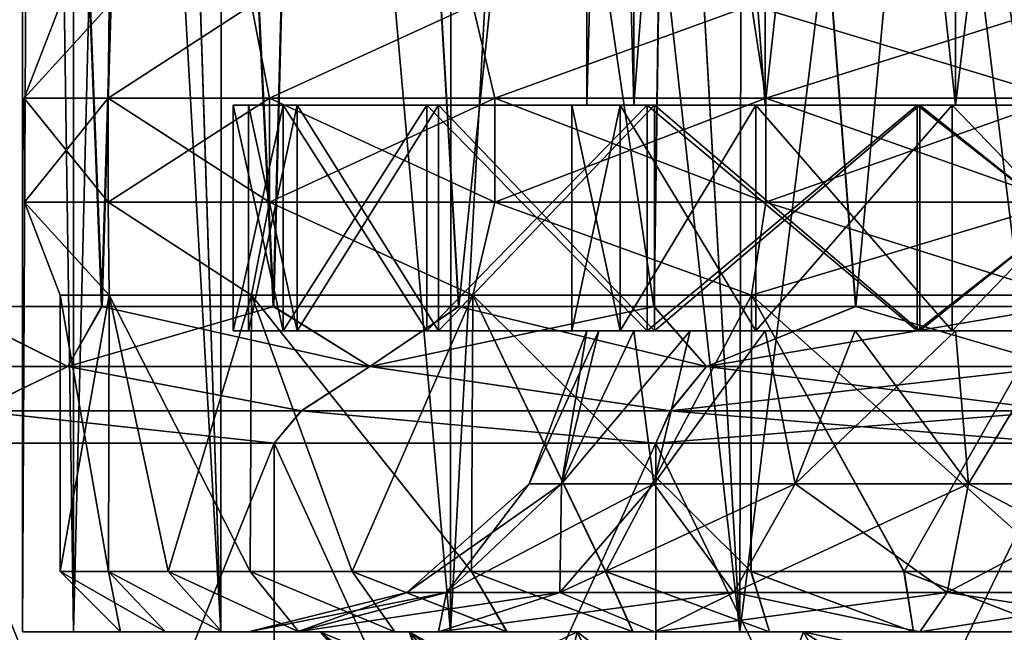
# Model space of a CAD drawing. Header units: metres. Extents: x -90 to 90, y -173 to 74.
# Tile 503 of 564: x 53.08 to 59.62, y 13.8 to 17.87. Entities that reach past the tile are written whole.
import ezdxf

# ---------------------------------------------------------------- set-up
doc = ezdxf.new("R2010")
doc.units = ezdxf.units.M
doc.layers.add('solid_509418_01', color=7, linetype='CONTINUOUS')

msp = doc.modelspace()

# ---------------------------------------------------------------- linework, layer by layer
at = {"layer": 'solid_509418_01'}
for points in [[(53.185318, 31, 1.081715), (53.43795, 13.8, 2.132757), (53.099998, 13.8)], [(53.185177, 31, -1.080829), (53.099998, 13.8), (53.43795, 13.8, -2.132757)], [(53.099998, 31, 0.000445), (53.185318, 31, 1.081715), (53.099998, 13.8)], [(53.185177, 31, -1.080829), (53.099998, 31, 0.000445), (53.099998, 13.8)], [(53.438923, 31, -2.135944), (53.185177, 31, -1.080829), (53.43795, 13.8, -2.132757)], [(53.185318, 31, 1.081715), (53.439205, 31, 2.136813), (53.43795, 13.8, 2.132757)], [(53.855694, 31, 3.139663), (54.418068, 13.8, 4.055875), (53.43795, 13.8, 2.132757)], [(53.439205, 31, 2.136813), (53.855694, 31, 3.139663), (53.43795, 13.8, 2.132757)], [(53.438923, 31, -2.135944), (53.43795, 13.8, -2.132757), (54.418068, 13.8, -4.055875)], [(53.855278, 31, -3.138854), (53.438923, 31, -2.135944), (54.418068, 13.8, -4.055875)], [(54.423149, 31.000002, -4.063094), (53.855278, 31, -3.138854), (54.418068, 13.8, -4.055875)], [(53.855694, 31, 3.139663), (54.423656, 31.000002, 4.063793), (54.418068, 13.8, 4.055875)], [(54.423656, 31.000002, 4.063793), (55.944126, 13.8, 5.581933), (54.418068, 13.8, 4.055875)], [(54.423149, 31.000002, -4.063094), (54.418068, 13.8, -4.055875), (55.944126, 13.8, -5.581933)], [(55.953003, 30.999994, -5.588542), (54.423149, 31.000002, -4.063094), (55.944126, 13.8, -5.581933)], [(54.423656, 31.000002, 4.063793), (55.953777, 30.999996, 5.589104), (55.944126, 13.8, 5.581933)], [(56.884823, 31.000002, 6.156758), (57.867241, 13.8, 6.56205), (55.944126, 13.8, 5.581933)], [(55.953777, 30.999996, 5.589104), (56.884823, 31.000002, 6.156758), (55.944126, 13.8, 5.581933)], [(55.953003, 30.999994, -5.588542), (55.944126, 13.8, -5.581933), (57.867241, 13.8, -6.56205)], [(56.883896, 31.000004, -6.15629), (55.953003, 30.999994, -5.588542), (57.867241, 13.8, -6.56205)], [(57.892029, 30.999996, -6.570118), (56.883896, 31.000004, -6.15629), (57.867241, 13.8, -6.56205)], [(56.884823, 31.000002, 6.156758), (57.892887, 30.999996, 6.570394), (57.867241, 13.8, 6.56205)], [(57.867241, 13.8, 6.56205), (60, 31, 6.9), (60, 13.8, 6.9)], [(57.892887, 30.999996, 6.570394), (60, 31, 6.9), (57.867241, 13.8, 6.56205)], [(57.892029, 30.999996, -6.570118), (57.867241, 13.8, -6.56205), (60, 13.8, -6.9)], [(57.892029, 30.999996, -6.570118), (60, 13.8, -6.9), (60, 31, -6.9)], [(52.593735, 15.961881, 7.411157), (53.625202, 15.961881, 8.315045), (53.060852, 30.5, 7.850239)], [(53.62952, 15.961881, -8.318354), (52.597412, 15.961881, -7.414829), (53.060799, 30.5, -7.85019)], [(53.62952, 15.961881, -8.318354), (53.060799, 30.5, -7.85019), (54.059074, 30.5, -8.630378)], [(53.625202, 15.961881, 8.315045), (54.059139, 30.5, 8.630422), (53.060852, 30.5, 7.850239)], [(53.625202, 15.961881, 8.315045), (54.765896, 15.961881, 9.076462), (54.059139, 30.5, 8.630422)], [(54.770065, 15.961881, -9.078865), (53.62952, 15.961881, -8.318354), (54.059074, 30.5, -8.630378)], [(54.770065, 15.961881, -9.078865), (54.059074, 30.5, -8.630378), (55.144958, 30.5, -9.284749)], [(54.765896, 15.961881, 9.076462), (55.145027, 30.5, 9.284785), (54.059139, 30.5, 8.630422)], [(54.765896, 15.961881, 9.076462), (55.996326, 15.961881, 9.682386), (55.145027, 30.5, 9.284785)], [(55.999039, 15.961881, -9.683507), (54.770065, 15.961881, -9.078865), (55.144958, 30.5, -9.284749)], [(55.999039, 15.961881, -9.683507), (55.144958, 30.5, -9.284749), (57.509415, 30.499996, -10.17718)], [(57.2948, 15.961881, 10.122248), (57.509468, 30.499996, 10.177193), (55.145027, 30.5, 9.284785)], [(55.996326, 15.961881, 9.682386), (57.2948, 15.961881, 10.122248), (55.145027, 30.5, 9.284785)], [(57.296467, 15.961881, -10.122693), (55.999039, 15.961881, -9.683507), (57.509415, 30.499996, -10.17718)], [(57.2948, 15.961881, 10.122248), (58.635685, 15.961881, 10.388294), (57.509468, 30.499996, 10.177193)], [(58.636555, 15.961881, -10.388408), (57.296467, 15.961881, -10.122693), (57.509415, 30.499996, -10.17718)], [(58.636555, 15.961881, -10.388408), (57.509415, 30.499996, -10.17718), (60, 30.5, -10.4775)], [(60, 15.961881, 10.4775), (60, 30.5, 10.4775), (57.509468, 30.499996, 10.177193)], [(58.635685, 15.961881, 10.388294), (60, 15.961881, 10.4775), (57.509468, 30.499996, 10.177193)], [(58.636555, 15.961881, -10.388408), (60, 30.5, -10.4775), (60, 15.961881, -10.4775)], [(56.849998, 28.799999), (56.849998, 17.299999), (57.162048, 17.299999, -1.366794)], [(57.162048, 28.799999, 1.366794), (57.162048, 17.299999, 1.366794), (56.849998, 17.299999)], [(56.849998, 28.799999), (57.162048, 28.799999, 1.366794), (56.849998, 17.299999)], [(57.162048, 28.799999, -1.366794), (56.849998, 28.799999), (57.162048, 17.299999, -1.366794)], [(57.162048, 28.799999, -1.366794), (57.162048, 17.299999, -1.366794), (58.035828, 17.299999, -2.462604)], [(57.162048, 28.799999, -1.366794), (58.035828, 17.299999, -2.462604), (58.035828, 28.799999, -2.462604)], [(58.035828, 28.799999, 2.462604), (58.035828, 17.299999, 2.462604), (57.162048, 17.299999, 1.366794)], [(57.162048, 28.799999, 1.366794), (58.035828, 28.799999, 2.462604), (57.162048, 17.299999, 1.366794)], [(58.035828, 28.799999, -2.462604), (58.035828, 17.299999, -2.462604), (59.299309, 17.299999, -3.071033)], [(58.035828, 28.799999, -2.462604), (59.299309, 17.299999, -3.071033), (59.299309, 28.799999, -3.071033)], [(59.299309, 28.799999, 3.071033), (59.299309, 17.299999, 3.071033), (58.035828, 17.299999, 2.462604)], [(58.035828, 28.799999, 2.462604), (59.299309, 28.799999, 3.071033), (58.035828, 17.299999, 2.462604)], [(59.299309, 28.799999, -3.071033), (59.299309, 17.299999, -3.071033), (60.700691, 17.299999, -3.071033)], [(59.299309, 28.799999, -3.071033), (60.700691, 17.299999, -3.071033), (60.700691, 28.799999, -3.071033)], [(60.700691, 28.799999, 3.071033), (60.700691, 17.299999, 3.071033), (59.299309, 17.299999, 3.071033)], [(59.299309, 28.799999, 3.071033), (60.700691, 28.799999, 3.071033), (59.299309, 17.299999, 3.071033)], [(53.11116, 17.345453, 0.990466), (53.675472, 17.963068, 2.054963), (53.349998, 17.963068)], [(53.11116, 17.345453, -0.990466), (53.349998, 17.963068), (53.675472, 17.963068, -2.054963)], [(53.11116, 17.345453, -0.990466), (53.11116, 17.345453, 0.990466), (53.349998, 17.963068)], [(53.11116, 17.345453, 0.990466), (53.669254, 17.345453, 2.891155), (53.675472, 17.963068, 2.054963)], [(53.669254, 17.345453, -2.891155), (53.11116, 17.345453, -0.990466), (53.675472, 17.963068, -2.054963)], [(53.669254, 17.345453, 2.891155), (54.620037, 17.963068, 3.908772), (53.675472, 17.963068, 2.054963)], [(53.669254, 17.345453, 2.891155), (54.740227, 17.345453, 4.557621), (54.620037, 17.963068, 3.908772)], [(53.669254, 17.345453, -2.891155), (53.675472, 17.963068, -2.054963), (54.620037, 17.963068, -3.908772)], [(54.740227, 17.345453, -4.557621), (53.669254, 17.345453, -2.891155), (54.620037, 17.963068, -3.908772)], [(54.740227, 17.345453, 4.557621), (56.091228, 17.963068, 5.379963), (54.620037, 17.963068, 3.908772)], [(54.740227, 17.345453, -4.557621), (54.620037, 17.963068, -3.908772), (56.091228, 17.963068, -5.379963)], [(54.740227, 17.345453, 4.557621), (56.237312, 17.345453, 5.854855), (56.091228, 17.963068, 5.379963)], [(56.237312, 17.345453, -5.854855), (54.740227, 17.345453, -4.557621), (56.091228, 17.963068, -5.379963)], [(56.237312, 17.345453, 5.854855), (57.945038, 17.963068, 6.324526), (56.091228, 17.963068, 5.379963)], [(56.237312, 17.345453, -5.854855), (56.091228, 17.963068, -5.379963), (57.945038, 17.963068, -6.324526)], [(56.237312, 17.345453, 5.854855), (58.03923, 17.345453, 6.677763), (57.945038, 17.963068, 6.324526)], [(58.03923, 17.345453, -6.677763), (56.237312, 17.345453, -5.854855), (57.945038, 17.963068, -6.324526)], [(60, 17.345453, 6.959679), (60, 17.963068, 6.65), (57.945038, 17.963068, 6.324526)], [(58.03923, 17.345453, 6.677763), (60, 17.345453, 6.959679), (57.945038, 17.963068, 6.324526)], [(58.03923, 17.345453, -6.677763), (57.945038, 17.963068, -6.324526), (60, 17.963068, -6.65)], [(60, 17.345453, -6.959679), (58.03923, 17.345453, -6.677763), (60, 17.963068, -6.65)], [(53.669399, 16.65387, 2.891088), (53.669254, 17.345453, 2.891155), (53.11116, 17.345453, 0.990466)], [(53.11132, 16.65387, 0.990443), (53.11116, 17.345453, 0.990466), (53.11116, 17.345453, -0.990466)], [(53.11132, 16.65387, 0.990443), (53.669399, 16.65387, 2.891088), (53.11116, 17.345453, 0.990466)], [(53.11132, 16.65387, -0.990443), (53.11116, 17.345453, -0.990466), (53.669254, 17.345453, -2.891155)], [(53.11132, 16.65387, -0.990443), (53.11132, 16.65387, 0.990443), (53.11116, 17.345453, -0.990466)], [(53.669399, 16.65387, -2.891088), (53.11132, 16.65387, -0.990443), (53.669254, 17.345453, -2.891155)], [(54.740349, 16.65387, 4.557515), (54.740227, 17.345453, 4.557621), (53.669254, 17.345453, 2.891155)], [(53.669399, 16.65387, 2.891088), (54.740349, 16.65387, 4.557515), (53.669254, 17.345453, 2.891155)], [(53.669399, 16.65387, -2.891088), (53.669254, 17.345453, -2.891155), (54.740227, 17.345453, -4.557621)], [(54.740349, 16.65387, -4.557515), (53.669399, 16.65387, -2.891088), (54.740227, 17.345453, -4.557621)], [(56.2374, 16.65387, 5.854719), (56.237312, 17.345453, 5.854855), (54.740227, 17.345453, 4.557621)], [(54.740349, 16.65387, 4.557515), (56.2374, 16.65387, 5.854719), (54.740227, 17.345453, 4.557621)], [(54.740349, 16.65387, -4.557515), (54.740227, 17.345453, -4.557621), (56.237312, 17.345453, -5.854855)], [(56.2374, 16.65387, -5.854719), (54.740349, 16.65387, -4.557515), (56.237312, 17.345453, -5.854855)], [(58.039276, 16.65387, 6.677609), (58.03923, 17.345453, 6.677763), (56.237312, 17.345453, 5.854855)], [(56.2374, 16.65387, 5.854719), (58.039276, 16.65387, 6.677609), (56.237312, 17.345453, 5.854855)], [(56.2374, 16.65387, -5.854719), (56.237312, 17.345453, -5.854855), (58.03923, 17.345453, -6.677763)], [(58.039276, 16.65387, -6.677609), (56.2374, 16.65387, -5.854719), (58.03923, 17.345453, -6.677763)], [(60, 16.65387, 6.959518), (60, 17.345453, 6.959679), (58.03923, 17.345453, 6.677763)], [(58.039276, 16.65387, 6.677609), (60, 16.65387, 6.959518), (58.03923, 17.345453, 6.677763)], [(58.039276, 16.65387, -6.677609), (58.03923, 17.345453, -6.677763), (60, 17.345453, -6.959679)], [(60, 16.65387, -6.959518), (58.039276, 16.65387, -6.677609), (60, 17.345453, -6.959679)], [(54.831711, 17.299999, 1.881158), (56.75, 17.299999), (54.5, 17.299999)], [(57.071888, 17.299999, -1.410188), (54.5, 17.299999), (56.75, 17.299999)], [(57.071888, 17.299999, -1.410188), (54.831711, 17.299999, -1.881158), (54.5, 17.299999)], [(54.5, 15.8), (54.5, 17.299999), (54.831711, 17.299999, -1.881158)], [(54.831711, 15.8, 1.881158), (54.831711, 17.299999, 1.881158), (54.5, 17.299999)], [(54.5, 15.8), (54.831711, 15.8, 1.881158), (54.5, 17.299999)], [(54.831711, 15.8, -1.881158), (54.5, 15.8), (54.831711, 17.299999, -1.881158)], [(54.599998, 17.299999), (54.599998, 15.8), (54.925579, 15.8, -1.846581)], [(54.925579, 17.299999, 1.846581), (54.925579, 15.8, 1.846581), (54.599998, 15.8)], [(54.599998, 17.299999), (54.925579, 17.299999, 1.846581), (54.599998, 15.8)], [(54.925579, 17.299999, -1.846581), (54.599998, 17.299999), (54.925579, 15.8, -1.846581)], [(57.162048, 17.299999, 1.366794), (54.925579, 17.299999, 1.846581), (54.599998, 17.299999)], [(57.162048, 17.299999, 1.366794), (54.599998, 17.299999), (56.849998, 17.299999)], [(54.925579, 17.299999, -1.846581), (56.849998, 17.299999), (54.599998, 17.299999)], [(54.831711, 17.299999, 1.881158), (57.973721, 17.299999, 2.540992), (57.071888, 17.299999, 1.410188)], [(54.831711, 17.299999, 1.881158), (55.7868, 17.299999, 3.535378), (57.973721, 17.299999, 2.540992)], [(54.831711, 17.299999, 1.881158), (57.071888, 17.299999, 1.410188), (56.75, 17.299999)], [(59.27684, 17.299999, -3.168509), (55.7868, 17.299999, -3.535378), (54.831711, 17.299999, -1.881158)], [(54.831711, 15.8, -1.881158), (54.831711, 17.299999, -1.881158), (55.7868, 17.299999, -3.535378)], [(57.973721, 17.299999, -2.540992), (59.27684, 17.299999, -3.168509), (54.831711, 17.299999, -1.881158)], [(57.071888, 17.299999, -1.410188), (57.973721, 17.299999, -2.540992), (54.831711, 17.299999, -1.881158)], [(54.831711, 15.8, -1.881158), (55.7868, 17.299999, -3.535378), (55.7868, 15.8, -3.535378)], [(55.7868, 15.8, 3.535378), (55.7868, 17.299999, 3.535378), (54.831711, 17.299999, 1.881158)], [(54.831711, 15.8, 1.881158), (55.7868, 15.8, 3.535378), (54.831711, 17.299999, 1.881158)], [(54.925579, 17.299999, -1.846581), (54.925579, 15.8, -1.846581), (55.863358, 15.8, -3.470931)], [(54.925579, 17.299999, -1.846581), (55.863358, 15.8, -3.470931), (55.863358, 17.299999, -3.470931)], [(55.863358, 17.299999, 3.470931), (55.863358, 15.8, 3.470931), (54.925579, 15.8, 1.846581)], [(54.925579, 17.299999, 1.846581), (55.863358, 17.299999, 3.470931), (54.925579, 15.8, 1.846581)], [(59.299309, 17.299999, 3.071033), (55.863358, 17.299999, 3.470931), (54.925579, 17.299999, 1.846581)], [(58.035828, 17.299999, 2.462604), (59.299309, 17.299999, 3.071033), (54.925579, 17.299999, 1.846581)], [(57.162048, 17.299999, 1.366794), (58.035828, 17.299999, 2.462604), (54.925579, 17.299999, 1.846581)], [(54.925579, 17.299999, -1.846581), (57.162048, 17.299999, -1.366794), (56.849998, 17.299999)], [(54.925579, 17.299999, -1.846581), (58.035828, 17.299999, -2.462604), (57.162048, 17.299999, -1.366794)], [(54.925579, 17.299999, -1.846581), (55.863358, 17.299999, -3.470931), (58.035828, 17.299999, -2.462604)], [(55.7868, 17.299999, 3.535378), (60.72316, 17.299999, 3.168509), (59.27684, 17.299999, 3.168509)], [(55.7868, 17.299999, 3.535378), (64.213203, 17.299999, 3.535378), (60.72316, 17.299999, 3.168509)], [(55.7868, 17.299999, 3.535378), (59.27684, 17.299999, 3.168509), (57.973721, 17.299999, 2.540992)], [(62.749954, 17.299999, -4.763159), (57.250046, 17.299999, -4.763159), (55.7868, 17.299999, -3.535378)], [(55.7868, 15.8, -3.535378), (55.7868, 17.299999, -3.535378), (57.250046, 17.299999, -4.763159)], [(64.213203, 17.299999, -3.535378), (62.749954, 17.299999, -4.763159), (55.7868, 17.299999, -3.535378)], [(59.27684, 17.299999, -3.168509), (64.213203, 17.299999, -3.535378), (55.7868, 17.299999, -3.535378)], [(55.7868, 15.8, -3.535378), (57.250046, 17.299999, -4.763159), (57.250046, 15.8, -4.763159)], [(55.7868, 17.299999, 3.535378), (57.250046, 17.299999, 4.763159), (64.213203, 17.299999, 3.535378)], [(57.250046, 15.8, 4.763159), (57.250046, 17.299999, 4.763159), (55.7868, 17.299999, 3.535378)], [(55.7868, 15.8, 3.535378), (57.250046, 15.8, 4.763159), (55.7868, 17.299999, 3.535378)], [(55.863358, 17.299999, -3.470931), (55.863358, 15.8, -3.470931), (57.300255, 15.8, -4.676614)], [(55.863358, 17.299999, -3.470931), (57.300255, 15.8, -4.676614), (57.300255, 17.299999, -4.676614)], [(57.300255, 17.299999, 4.676614), (57.300255, 15.8, 4.676614), (55.863358, 15.8, 3.470931)], [(55.863358, 17.299999, 3.470931), (57.300255, 17.299999, 4.676614), (55.863358, 15.8, 3.470931)], [(55.863358, 17.299999, 3.470931), (64.136642, 17.299999, 3.470931), (62.699745, 17.299999, 4.676614)], [(59.299309, 17.299999, 3.071033), (64.136642, 17.299999, 3.470931), (55.863358, 17.299999, 3.470931)], [(55.863358, 17.299999, 3.470931), (62.699745, 17.299999, 4.676614), (57.300255, 17.299999, 4.676614)], [(55.863358, 17.299999, -3.470931), (59.299309, 17.299999, -3.071033), (58.035828, 17.299999, -2.462604)], [(55.863358, 17.299999, -3.470931), (60.700691, 17.299999, -3.071033), (59.299309, 17.299999, -3.071033)], [(55.863358, 17.299999, -3.470931), (64.136642, 17.299999, -3.470931), (60.700691, 17.299999, -3.071033)], [(55.863358, 17.299999, -3.470931), (57.300255, 17.299999, -4.676614), (64.136642, 17.299999, -3.470931)], [(57.071888, 17.299999, 1.410188), (57.071888, 15.8, 1.410188), (56.75, 15.8)], [(56.75, 17.299999), (57.071888, 17.299999, 1.410188), (56.75, 15.8)], [(57.071888, 15.8, -1.410188), (56.75, 17.299999), (56.75, 15.8)], [(57.071888, 15.8, -1.410188), (57.071888, 17.299999, -1.410188), (56.75, 17.299999)], [(57.973721, 17.299999, 2.540992), (57.973721, 15.8, 2.540992), (57.071888, 15.8, 1.410188)], [(57.071888, 17.299999, 1.410188), (57.973721, 17.299999, 2.540992), (57.071888, 15.8, 1.410188)], [(57.973721, 15.8, -2.540992), (57.973721, 17.299999, -2.540992), (57.071888, 17.299999, -1.410188)], [(57.973721, 15.8, -2.540992), (57.071888, 17.299999, -1.410188), (57.071888, 15.8, -1.410188)], [(60.955044, 17.299999, -5.416438), (59.044956, 17.299999, -5.416438), (57.250046, 17.299999, -4.763159)], [(57.250046, 15.8, -4.763159), (57.250046, 17.299999, -4.763159), (59.044956, 17.299999, -5.416438)], [(62.749954, 17.299999, -4.763159), (60.955044, 17.299999, -5.416438), (57.250046, 17.299999, -4.763159)], [(57.250046, 15.8, -4.763159), (59.044956, 17.299999, -5.416438), (59.044956, 15.8, -5.416438)], [(57.250046, 17.299999, 4.763159), (62.749954, 17.299999, 4.763159), (64.213203, 17.299999, 3.535378)], [(57.250046, 17.299999, 4.763159), (59.044956, 17.299999, 5.416438), (62.749954, 17.299999, 4.763159)], [(59.044956, 15.8, 5.416438), (59.044956, 17.299999, 5.416438), (57.250046, 17.299999, 4.763159)], [(57.250046, 15.8, 4.763159), (59.044956, 15.8, 5.416438), (57.250046, 17.299999, 4.763159)], [(57.300255, 17.299999, -4.676614), (57.300255, 15.8, -4.676614), (59.062565, 15.8, -5.317997)], [(57.300255, 17.299999, -4.676614), (59.062565, 15.8, -5.317997), (59.062565, 17.299999, -5.317997)], [(59.062565, 17.299999, 5.317997), (59.062565, 15.8, 5.317997), (57.300255, 15.8, 4.676614)], [(57.300255, 17.299999, 4.676614), (59.062565, 17.299999, 5.317997), (57.300255, 15.8, 4.676614)], [(57.300255, 17.299999, 4.676614), (62.699745, 17.299999, 4.676614), (60.937435, 17.299999, 5.317997)], [(57.300255, 17.299999, 4.676614), (60.937435, 17.299999, 5.317997), (59.062565, 17.299999, 5.317997)], [(57.300255, 17.299999, -4.676614), (62.699745, 17.299999, -4.676614), (64.136642, 17.299999, -3.470931)], [(57.300255, 17.299999, -4.676614), (59.062565, 17.299999, -5.317997), (62.699745, 17.299999, -4.676614)], [(59.27684, 17.299999, 3.168509), (59.27684, 15.8, 3.168509), (57.973721, 15.8, 2.540992)], [(57.973721, 17.299999, 2.540992), (59.27684, 17.299999, 3.168509), (57.973721, 15.8, 2.540992)], [(59.27684, 15.8, -3.168509), (59.27684, 17.299999, -3.168509), (57.973721, 17.299999, -2.540992)], [(59.27684, 15.8, -3.168509), (57.973721, 17.299999, -2.540992), (57.973721, 15.8, -2.540992)], [(59.044956, 15.8, -5.416438), (59.044956, 17.299999, -5.416438), (60.955044, 17.299999, -5.416438)], [(59.044956, 15.8, -5.416438), (60.955044, 17.299999, -5.416438), (60.955044, 15.8, -5.416438)], [(59.044956, 17.299999, 5.416438), (60.955044, 17.299999, 5.416438), (62.749954, 17.299999, 4.763159)], [(60.955044, 15.8, 5.416438), (60.955044, 17.299999, 5.416438), (59.044956, 17.299999, 5.416438)], [(59.044956, 15.8, 5.416438), (60.955044, 15.8, 5.416438), (59.044956, 17.299999, 5.416438)], [(59.062565, 17.299999, -5.317997), (59.062565, 15.8, -5.317997), (60.937435, 15.8, -5.317997)], [(59.062565, 17.299999, -5.317997), (60.937435, 15.8, -5.317997), (60.937435, 17.299999, -5.317997)], [(60.937435, 17.299999, 5.317997), (60.937435, 15.8, 5.317997), (59.062565, 15.8, 5.317997)], [(59.062565, 17.299999, 5.317997), (60.937435, 17.299999, 5.317997), (59.062565, 15.8, 5.317997)], [(59.062565, 17.299999, -5.317997), (60.937435, 17.299999, -5.317997), (62.699745, 17.299999, -4.676614)], [(60.72316, 17.299999, 3.168509), (60.72316, 15.8, 3.168509), (59.27684, 15.8, 3.168509)], [(59.27684, 17.299999, 3.168509), (60.72316, 17.299999, 3.168509), (59.27684, 15.8, 3.168509)], [(59.27684, 17.299999, -3.168509), (60.72316, 17.299999, -3.168509), (64.213203, 17.299999, -3.535378)], [(60.72316, 15.8, -3.168509), (60.72316, 17.299999, -3.168509), (59.27684, 17.299999, -3.168509)], [(60.72316, 15.8, -3.168509), (59.27684, 17.299999, -3.168509), (59.27684, 15.8, -3.168509)], [(59.299309, 17.299999, 3.071033), (60.700691, 17.299999, 3.071033), (64.136642, 17.299999, 3.470931)], [(53.11132, 16.65387, 0.990443), (53.349998, 16.036932), (53.675472, 16.036932, 2.054963)], [(53.11132, 16.65387, -0.990443), (53.675472, 16.036932, -2.054963), (53.349998, 16.036932)], [(53.11132, 16.65387, -0.990443), (53.349998, 16.036932), (53.11132, 16.65387, 0.990443)], [(53.11132, 16.65387, 0.990443), (53.675472, 16.036932, 2.054963), (53.669399, 16.65387, 2.891088)], [(53.669399, 16.65387, -2.891088), (53.675472, 16.036932, -2.054963), (53.11132, 16.65387, -0.990443)], [(53.669399, 16.65387, 2.891088), (53.675472, 16.036932, 2.054963), (54.620037, 16.036932, 3.908772)], [(53.669399, 16.65387, 2.891088), (54.620037, 16.036932, 3.908772), (54.740349, 16.65387, 4.557515)], [(53.669399, 16.65387, -2.891088), (54.620037, 16.036932, -3.908772), (53.675472, 16.036932, -2.054963)], [(54.740349, 16.65387, -4.557515), (54.620037, 16.036932, -3.908772), (53.669399, 16.65387, -2.891088)], [(54.740349, 16.65387, 4.557515), (54.620037, 16.036932, 3.908772), (56.091228, 16.036932, 5.379963)], [(54.740349, 16.65387, -4.557515), (56.091228, 16.036932, -5.379963), (54.620037, 16.036932, -3.908772)], [(54.740349, 16.65387, 4.557515), (56.091228, 16.036932, 5.379963), (56.2374, 16.65387, 5.854719)], [(56.2374, 16.65387, -5.854719), (56.091228, 16.036932, -5.379963), (54.740349, 16.65387, -4.557515)], [(56.2374, 16.65387, 5.854719), (56.091228, 16.036932, 5.379963), (57.945038, 16.036932, 6.324526)], [(56.2374, 16.65387, -5.854719), (57.945038, 16.036932, -6.324526), (56.091228, 16.036932, -5.379963)], [(56.2374, 16.65387, 5.854719), (57.945038, 16.036932, 6.324526), (58.039276, 16.65387, 6.677609)], [(58.039276, 16.65387, -6.677609), (57.945038, 16.036932, -6.324526), (56.2374, 16.65387, -5.854719)], [(58.039276, 16.65387, 6.677609), (57.945038, 16.036932, 6.324526), (60, 16.036932, 6.65)], [(60, 16.65387, -6.959518), (60, 16.036932, -6.65), (57.945038, 16.036932, -6.324526)], [(60, 16.65387, -6.959518), (57.945038, 16.036932, -6.324526), (58.039276, 16.65387, -6.677609)], [(58.039276, 16.65387, 6.677609), (60, 16.036932, 6.65), (60, 16.65387, 6.959518)], [(53.349998, 16.036932), (53.349998, 14.2), (53.669605, 14.199998, 2.036818)], [(53.675472, 16.036932, 2.054963), (53.349998, 16.036932), (53.669605, 14.199998, 2.036818)], [(53.675472, 16.036932, -2.054963), (53.349998, 14.2), (53.349998, 16.036932)], [(53.675472, 16.036932, -2.054963), (53.669712, 14.199998, -2.03714), (53.349998, 14.2)], [(53.675472, 16.036932, 2.054963), (53.669605, 14.199998, 2.036818), (54.067112, 14.200001, 3.003891)], [(53.675472, 16.036932, -2.054963), (54.067295, 14.200001, -3.004247), (53.669712, 14.199998, -2.03714)], [(53.675472, 16.036932, 2.054963), (54.067112, 14.200001, 3.003891), (54.612038, 14.199999, 3.89774)], [(54.620037, 16.036932, 3.908772), (53.675472, 16.036932, 2.054963), (54.612038, 14.199999, 3.89774)], [(53.675472, 16.036932, -2.054963), (54.620037, 16.036932, -3.908772), (54.067295, 14.200001, -3.004247)], [(54.620037, 16.036932, -3.908772), (54.61227, 14.199999, -3.898062), (54.067295, 14.200001, -3.004247)], [(54.620037, 16.036932, 3.908772), (54.612038, 14.199999, 3.89774), (55.289684, 14.200001, 4.69419)], [(54.620037, 16.036932, -3.908772), (55.289955, 14.200001, -4.694464), (54.61227, 14.199999, -3.898062)], [(54.620037, 16.036932, 3.908772), (55.289684, 14.200001, 4.69419), (56.083649, 14.2, 5.374449)], [(56.091228, 16.036932, 5.379963), (54.620037, 16.036932, 3.908772), (56.083649, 14.2, 5.374449)], [(54.620037, 16.036932, -3.908772), (56.091228, 16.036932, -5.379963), (55.289955, 14.200001, -4.694464)], [(56.091228, 16.036932, -5.379963), (56.083965, 14.2, -5.374678), (55.289955, 14.200001, -4.694464)], [(56.091228, 16.036932, 5.379963), (56.083649, 14.2, 5.374449), (56.974682, 14.2, 5.921989)], [(56.091228, 16.036932, -5.379963), (56.975029, 14.2, -5.922167), (56.083965, 14.2, -5.374678)], [(56.091228, 16.036932, 5.379963), (56.974682, 14.2, 5.921989), (57.94054, 14.2, 6.323062)], [(57.945038, 16.036932, 6.324526), (56.091228, 16.036932, 5.379963), (57.94054, 14.2, 6.323062)], [(56.091228, 16.036932, -5.379963), (57.945038, 16.036932, -6.324526), (56.975029, 14.2, -5.922167)], [(57.945038, 16.036932, -6.324526), (57.94091, 14.2, -6.323183), (56.975029, 14.2, -5.922167)], [(57.945038, 16.036932, 6.324526), (57.94054, 14.2, 6.323062), (58.957275, 14.2, 6.567741)], [(57.945038, 16.036932, -6.324526), (58.957661, 14.2, -6.567802), (57.94091, 14.2, -6.323183)], [(57.945038, 16.036932, 6.324526), (58.957275, 14.2, 6.567741), (59.999805, 14.2, 6.65)], [(60, 16.036932, 6.65), (57.945038, 16.036932, 6.324526), (59.999805, 14.2, 6.65)], [(57.945038, 16.036932, -6.324526), (60, 16.036932, -6.65), (58.957661, 14.2, -6.567802)], [(60, 16.036932, -6.65), (60.000195, 14.2, -6.65), (58.957661, 14.2, -6.567802)], [(53.400558, 15.561879, 8.275436), (52.593735, 15.961881, 7.411157), (51.724564, 15.561879, 6.59944)], [(51.724564, 15.561879, -6.59944), (52.597412, 15.961881, -7.414829), (53.400558, 15.561879, -8.275436)], [(53.400558, 15.561879, 8.275436), (53.625202, 15.961881, 8.315045), (52.593735, 15.961881, 7.411157)], [(53.400558, 15.561879, -8.275436), (52.597412, 15.961881, -7.414829), (53.62952, 15.961881, -8.318354)], [(55.407478, 15.561879, 9.536468), (53.625202, 15.961881, 8.315045), (53.400558, 15.561879, 8.275436)], [(53.400558, 15.561879, -8.275436), (53.62952, 15.961881, -8.318354), (54.770065, 15.961881, -9.078865)], [(53.400558, 15.561879, -8.275436), (54.770065, 15.961881, -9.078865), (55.407478, 15.561879, -9.536468)], [(55.407478, 15.561879, 9.536468), (54.765896, 15.961881, 9.076462), (53.625202, 15.961881, 8.315045)], [(55.407478, 15.561879, 9.536468), (55.996326, 15.961881, 9.682386), (54.765896, 15.961881, 9.076462)], [(55.407478, 15.561879, -9.536468), (54.770065, 15.961881, -9.078865), (55.999039, 15.961881, -9.683507)], [(57.644688, 15.561879, 10.3193), (55.996326, 15.961881, 9.682386), (55.407478, 15.561879, 9.536468)], [(55.407478, 15.561879, -9.536468), (55.999039, 15.961881, -9.683507), (57.296467, 15.961881, -10.122693)], [(55.407478, 15.561879, -9.536468), (57.296467, 15.961881, -10.122693), (57.644688, 15.561879, -10.3193)], [(57.644688, 15.561879, 10.3193), (57.2948, 15.961881, 10.122248), (55.996326, 15.961881, 9.682386)], [(57.644688, 15.561879, 10.3193), (58.635685, 15.961881, 10.388294), (57.2948, 15.961881, 10.122248)], [(57.644688, 15.561879, -10.3193), (57.296467, 15.961881, -10.122693), (58.636555, 15.961881, -10.388408)], [(57.644688, 15.561879, -10.3193), (58.636555, 15.961881, -10.388408), (60, 15.961881, -10.4775)], [(57.644688, 15.561879, -10.3193), (60, 15.961881, -10.4775), (60, 15.561879, -10.58468)], [(57.644688, 15.561879, 10.3193), (60, 15.561879, 10.58468), (58.635685, 15.961881, 10.388294)], [(60, 15.561879, 10.58468), (60, 15.961881, 10.4775), (58.635685, 15.961881, 10.388294)], [(54.5, 15.8), (56.75, 15.8), (57.071888, 15.8, 1.410188)], [(54.831711, 15.8, -1.881158), (56.75, 15.8), (54.5, 15.8)], [(54.5, 15.8), (57.071888, 15.8, 1.410188), (54.831711, 15.8, 1.881158)], [(57.162048, 15.8, -1.366794), (54.925579, 15.8, -1.846581), (54.599998, 15.8)], [(56.849998, 15.8), (54.599998, 15.8), (54.925579, 15.8, 1.846581)], [(56.928967, 15.8, -0.700692), (54.599998, 15.8), (56.849998, 15.8)], [(56.928967, 15.8, -0.700692), (57.162048, 15.8, -1.366794), (54.599998, 15.8)], [(54.831711, 15.8, -1.881158), (57.071888, 15.8, -1.410188), (56.75, 15.8)], [(54.831711, 15.8, 1.881158), (57.071888, 15.8, 1.410188), (57.973721, 15.8, 2.540992)], [(54.831711, 15.8, 1.881158), (57.973721, 15.8, 2.540992), (59.27684, 15.8, 3.168509)], [(54.831711, 15.8, 1.881158), (59.27684, 15.8, 3.168509), (55.7868, 15.8, 3.535378)], [(54.831711, 15.8, -1.881158), (57.973721, 15.8, -2.540992), (57.071888, 15.8, -1.410188)], [(54.831711, 15.8, -1.881158), (55.7868, 15.8, -3.535378), (57.973721, 15.8, -2.540992)], [(59.299309, 15.8, -3.071033), (55.863358, 15.8, -3.470931), (54.925579, 15.8, -1.846581)], [(58.633205, 15.8, -2.83795), (59.299309, 15.8, -3.071033), (54.925579, 15.8, -1.846581)], [(58.035828, 15.8, -2.462604), (58.633205, 15.8, -2.83795), (54.925579, 15.8, -1.846581)], [(57.537395, 15.8, -1.964174), (58.035828, 15.8, -2.462604), (54.925579, 15.8, -1.846581)], [(57.162048, 15.8, -1.366794), (57.537395, 15.8, -1.964174), (54.925579, 15.8, -1.846581)], [(57.537395, 15.8, 1.964174), (54.925579, 15.8, 1.846581), (55.863358, 15.8, 3.470931)], [(56.928967, 15.8, 0.700692), (56.849998, 15.8), (54.925579, 15.8, 1.846581)], [(57.162048, 15.8, 1.366794), (56.928967, 15.8, 0.700692), (54.925579, 15.8, 1.846581)], [(57.537395, 15.8, 1.964174), (57.162048, 15.8, 1.366794), (54.925579, 15.8, 1.846581)], [(55.7868, 15.8, 3.535378), (59.27684, 15.8, 3.168509), (64.213203, 15.8, 3.535378)], [(55.7868, 15.8, 3.535378), (64.213203, 15.8, 3.535378), (62.749954, 15.8, 4.763159)], [(55.7868, 15.8, 3.535378), (62.749954, 15.8, 4.763159), (57.250046, 15.8, 4.763159)], [(55.7868, 15.8, -3.535378), (59.27684, 15.8, -3.168509), (57.973721, 15.8, -2.540992)], [(55.7868, 15.8, -3.535378), (60.72316, 15.8, -3.168509), (59.27684, 15.8, -3.168509)], [(55.7868, 15.8, -3.535378), (64.213203, 15.8, -3.535378), (60.72316, 15.8, -3.168509)], [(55.7868, 15.8, -3.535378), (57.250046, 15.8, -4.763159), (64.213203, 15.8, -3.535378)], [(62.699745, 15.8, -4.676614), (57.300255, 15.8, -4.676614), (55.863358, 15.8, -3.470931)], [(64.136642, 15.8, -3.470931), (62.699745, 15.8, -4.676614), (55.863358, 15.8, -3.470931)], [(60, 15.8, -3.15), (64.136642, 15.8, -3.470931), (55.863358, 15.8, -3.470931)], [(59.299309, 15.8, -3.071033), (60, 15.8, -3.15), (55.863358, 15.8, -3.470931)], [(55.863358, 15.8, 3.470931), (57.300255, 15.8, 4.676614), (64.136642, 15.8, 3.470931)], [(60, 15.8, 3.15), (55.863358, 15.8, 3.470931), (64.136642, 15.8, 3.470931)], [(58.035828, 15.8, 2.462604), (57.537395, 15.8, 1.964174), (55.863358, 15.8, 3.470931)], [(58.633205, 15.8, 2.83795), (58.035828, 15.8, 2.462604), (55.863358, 15.8, 3.470931)], [(59.299309, 15.8, 3.071033), (58.633205, 15.8, 2.83795), (55.863358, 15.8, 3.470931)], [(60, 15.8, 3.15), (59.299309, 15.8, 3.071033), (55.863358, 15.8, 3.470931)], [(56.467415, 14.782732), (56.849998, 15.8), (56.928967, 15.8, 0.700692)], [(56.680458, 14.782732, -1.208215), (56.849998, 15.8), (56.467415, 14.782732)], [(56.680458, 14.782732, 1.208215), (56.467415, 14.782732), (56.928967, 15.8, 0.700692)], [(56.680458, 14.782732, -1.208215), (56.928967, 15.8, -0.700692), (56.849998, 15.8)], [(56.680458, 14.782732, 1.208215), (56.928967, 15.8, 0.700692), (57.162048, 15.8, 1.366794)], [(56.680458, 14.782732, 1.208215), (57.162048, 15.8, 1.366794), (57.537395, 15.8, 1.964174)], [(56.680458, 14.782732, 1.208215), (57.537395, 15.8, 1.964174), (57.293884, 14.782732, 2.270701)], [(56.680458, 14.782732, -1.208215), (57.162048, 15.8, -1.366794), (56.928967, 15.8, -0.700692)], [(57.293884, 14.782732, -2.270701), (57.162048, 15.8, -1.366794), (56.680458, 14.782732, -1.208215)], [(57.293884, 14.782732, -2.270701), (57.537395, 15.8, -1.964174), (57.162048, 15.8, -1.366794)], [(57.250046, 15.8, 4.763159), (62.749954, 15.8, 4.763159), (60.955044, 15.8, 5.416438)], [(57.250046, 15.8, 4.763159), (60.955044, 15.8, 5.416438), (59.044956, 15.8, 5.416438)], [(57.250046, 15.8, -4.763159), (62.749954, 15.8, -4.763159), (64.213203, 15.8, -3.535378)], [(57.250046, 15.8, -4.763159), (59.044956, 15.8, -5.416438), (62.749954, 15.8, -4.763159)], [(57.293884, 14.782732, 2.270701), (57.537395, 15.8, 1.964174), (58.035828, 15.8, 2.462604)], [(57.293884, 14.782732, 2.270701), (58.035828, 15.8, 2.462604), (58.233707, 14.782732, 3.059308)], [(57.293884, 14.782732, -2.270701), (58.035828, 15.8, -2.462604), (57.537395, 15.8, -1.964174)], [(58.233707, 14.782732, -3.059308), (58.035828, 15.8, -2.462604), (57.293884, 14.782732, -2.270701)], [(60.937435, 15.8, -5.317997), (59.062565, 15.8, -5.317997), (57.300255, 15.8, -4.676614)], [(62.699745, 15.8, -4.676614), (60.937435, 15.8, -5.317997), (57.300255, 15.8, -4.676614)], [(57.300255, 15.8, 4.676614), (62.699745, 15.8, 4.676614), (64.136642, 15.8, 3.470931)], [(57.300255, 15.8, 4.676614), (59.062565, 15.8, 5.317997), (62.699745, 15.8, 4.676614)], [(58.233707, 14.782732, 3.059308), (58.035828, 15.8, 2.462604), (58.633205, 15.8, 2.83795)], [(58.233707, 14.782732, -3.059308), (58.633205, 15.8, -2.83795), (58.035828, 15.8, -2.462604)], [(58.233707, 14.782732, 3.059308), (58.633205, 15.8, 2.83795), (59.299309, 15.8, 3.071033)], [(58.233707, 14.782732, 3.059308), (59.299309, 15.8, 3.071033), (59.386574, 14.782732, 3.478916)], [(59.386574, 14.782732, -3.478916), (58.633205, 15.8, -2.83795), (58.233707, 14.782732, -3.059308)], [(59.386574, 14.782732, -3.478916), (59.299309, 15.8, -3.071033), (58.633205, 15.8, -2.83795)], [(59.044956, 15.8, -5.416438), (60.955044, 15.8, -5.416438), (62.749954, 15.8, -4.763159)], [(59.062565, 15.8, 5.317997), (60.937435, 15.8, 5.317997), (62.699745, 15.8, 4.676614)], [(64.213203, 15.8, 3.535378), (59.27684, 15.8, 3.168509), (60.72316, 15.8, 3.168509)], [(59.386574, 14.782732, 3.478916), (59.299309, 15.8, 3.071033), (60, 15.8, 3.15)], [(59.386574, 14.782732, -3.478916), (60, 15.8, -3.15), (59.299309, 15.8, -3.071033)], [(59.386574, 14.782732, 3.478916), (60, 15.8, 3.15), (60.613426, 14.782732, 3.478916)], [(60.613426, 14.782732, -3.478916), (60, 15.8, -3.15), (59.386574, 14.782732, -3.478916)], [(51.724564, 15.561879, -6.59944), (53.400558, 15.561879, -8.275436), (52.794014, 15.26906, -8.148239)], [(53.400558, 15.561879, 8.275436), (51.724564, 15.561879, 6.59944), (52.789898, 15.26906, 8.144597)], [(53.400558, 15.561879, 8.275436), (52.789898, 15.26906, 8.144597), (54.950146, 15.26906, 9.63426)], [(53.400558, 15.561879, -8.275436), (54.953976, 15.26906, -9.636268), (52.794014, 15.26906, -8.148239)], [(53.400558, 15.561879, -8.275436), (55.407478, 15.561879, -9.536468), (54.953976, 15.26906, -9.636268)], [(55.407478, 15.561879, 9.536468), (53.400558, 15.561879, 8.275436), (54.950146, 15.26906, 9.63426)], [(55.407478, 15.561879, 9.536468), (54.950146, 15.26906, 9.63426), (57.403282, 15.26906, 10.563004)], [(55.407478, 15.561879, -9.536468), (57.404881, 15.26906, -10.563396), (54.953976, 15.26906, -9.636268)], [(55.407478, 15.561879, -9.536468), (57.644688, 15.561879, -10.3193), (57.404881, 15.26906, -10.563396)], [(57.644688, 15.561879, 10.3193), (55.407478, 15.561879, 9.536468), (57.403282, 15.26906, 10.563004)], [(57.644688, 15.561879, 10.3193), (57.403282, 15.26906, 10.563004), (60, 15.26906, 10.8775)], [(60, 15.561879, -10.58468), (60, 15.26906, -10.8775), (57.404881, 15.26906, -10.563396)], [(57.644688, 15.561879, -10.3193), (60, 15.561879, -10.58468), (57.404881, 15.26906, -10.563396)], [(57.644688, 15.561879, 10.3193), (60, 15.26906, 10.8775), (60, 15.561879, 10.58468)], [(54.771866, 15.053997, -9.96138), (52.539871, 15.053997, -8.420746), (52.794014, 15.26906, -8.148239)], [(52.539871, 15.053997, 8.420746), (54.771866, 15.053997, 9.96138), (52.789898, 15.26906, 8.144597)], [(54.771866, 15.053997, 9.96138), (54.950146, 15.26906, 9.63426), (52.789898, 15.26906, 8.144597)], [(54.771866, 15.053997, -9.96138), (52.794014, 15.26906, -8.148239), (54.953976, 15.26906, -9.636268)], [(57.307697, 15.053997, -10.923096), (54.771866, 15.053997, -9.96138), (54.953976, 15.26906, -9.636268)], [(54.771866, 15.053997, 9.96138), (57.307697, 15.053997, 10.923096), (54.950146, 15.26906, 9.63426)], [(57.307697, 15.053997, 10.923096), (57.403282, 15.26906, 10.563004), (54.950146, 15.26906, 9.63426)], [(57.307697, 15.053997, -10.923096), (54.953976, 15.26906, -9.636268), (57.404881, 15.26906, -10.563396)], [(57.307697, 15.053997, -10.923096), (57.404881, 15.26906, -10.563396), (60, 15.26906, -10.8775)], [(60, 15.053997, -11.25), (57.307697, 15.053997, -10.923096), (60, 15.26906, -10.8775)], [(57.307697, 15.053997, 10.923096), (60, 15.053997, 11.25), (57.403282, 15.26906, 10.563004)], [(60, 15.053997, 11.25), (60, 15.26906, 10.8775), (57.403282, 15.26906, 10.563004)], [(54.771866, 9.5, 9.96138), (54.771866, 15.053997, 9.96138), (52.539871, 15.053997, 8.420746)], [(52.539871, 9.5, 8.420746), (54.771866, 9.5, 9.96138), (52.539871, 15.053997, 8.420746)], [(52.539871, 9.5, -8.420746), (52.539871, 15.053997, -8.420746), (54.771866, 15.053997, -9.96138)], [(54.771866, 9.5, -9.96138), (52.539871, 9.5, -8.420746), (54.771866, 15.053997, -9.96138)], [(57.307697, 9.5, 10.923096), (57.307697, 15.053997, 10.923096), (54.771866, 15.053997, 9.96138)], [(54.771866, 9.5, 9.96138), (57.307697, 9.5, 10.923096), (54.771866, 15.053997, 9.96138)], [(54.771866, 9.5, -9.96138), (54.771866, 15.053997, -9.96138), (57.307697, 15.053997, -10.923096)], [(57.307697, 9.5, -10.923096), (54.771866, 9.5, -9.96138), (57.307697, 15.053997, -10.923096)], [(60, 9.5, 11.25), (60, 15.053997, 11.25), (57.307697, 15.053997, 10.923096)], [(57.307697, 9.5, 10.923096), (60, 9.5, 11.25), (57.307697, 15.053997, 10.923096)], [(57.307697, 9.5, -10.923096), (57.307697, 15.053997, -10.923096), (60, 15.053997, -11.25)], [(60, 9.5, -11.25), (57.307697, 9.5, -10.923096), (60, 15.053997, -11.25)], [(56.680458, 14.782732, 1.208215), (55.916222, 14.060169, 1.486373), (55.654137, 14.060169)], [(56.680458, 14.782732, 1.208215), (55.654137, 14.060169), (56.467415, 14.782732)], [(55.916222, 14.060169, -1.486373), (56.467415, 14.782732), (55.654137, 14.060169)], [(57.293884, 14.782732, 2.270701), (56.670876, 14.060169, 2.793468), (55.916222, 14.060169, 1.486373)], [(56.680458, 14.782732, 1.208215), (57.293884, 14.782732, 2.270701), (55.916222, 14.060169, 1.486373)], [(56.680458, 14.782732, -1.208215), (56.467415, 14.782732), (55.916222, 14.060169, -1.486373)], [(56.680458, 14.782732, -1.208215), (55.916222, 14.060169, -1.486373), (56.670876, 14.060169, -2.793468)], [(58.233707, 14.782732, 3.059308), (57.827068, 14.060169, 3.763629), (56.670876, 14.060169, 2.793468)], [(57.293884, 14.782732, 2.270701), (58.233707, 14.782732, 3.059308), (56.670876, 14.060169, 2.793468)], [(57.293884, 14.782732, -2.270701), (56.670876, 14.060169, -2.793468), (57.827068, 14.060169, -3.763629)], [(57.293884, 14.782732, -2.270701), (56.680458, 14.782732, -1.208215), (56.670876, 14.060169, -2.793468)], [(58.233707, 14.782732, -3.059308), (57.293884, 14.782732, -2.270701), (57.827068, 14.060169, -3.763629)], [(59.386574, 14.782732, 3.478916), (59.24535, 14.060169, 4.279841), (57.827068, 14.060169, 3.763629)], [(58.233707, 14.782732, 3.059308), (59.386574, 14.782732, 3.478916), (57.827068, 14.060169, 3.763629)], [(58.233707, 14.782732, -3.059308), (57.827068, 14.060169, -3.763629), (59.24535, 14.060169, -4.279841)], [(59.386574, 14.782732, -3.478916), (58.233707, 14.782732, -3.059308), (59.24535, 14.060169, -4.279841)], [(60.613426, 14.782732, 3.478916), (60.75465, 14.060169, 4.279841), (59.24535, 14.060169, 4.279841)], [(59.386574, 14.782732, 3.478916), (60.613426, 14.782732, 3.478916), (59.24535, 14.060169, 4.279841)], [(59.386574, 14.782732, -3.478916), (59.24535, 14.060169, -4.279841), (60.75465, 14.060169, -4.279841)], [(60.613426, 14.782732, -3.478916), (59.386574, 14.782732, -3.478916), (60.75465, 14.060169, -4.279841)], [(54.050316, 13.8, 1.913954), (53.669605, 14.199998, 2.036818), (53.349998, 14.2)], [(54.050316, 13.8, 1.913954), (53.349998, 14.2), (53.75, 13.8)], [(53.669712, 14.199998, -2.03714), (53.75, 13.8), (53.349998, 14.2)], [(54.423828, 13.8, 2.82283), (54.067112, 14.200001, 3.003891), (53.669605, 14.199998, 2.036818)], [(54.423828, 13.8, 2.82283), (53.669605, 14.199998, 2.036818), (54.050316, 13.8, 1.913954)], [(54.067295, 14.200001, -3.004247), (54.423977, 13.8, -2.82312), (53.669712, 14.199998, -2.03714)], [(53.669712, 14.199998, -2.03714), (54.0504, 13.8, -1.914212), (53.75, 13.8)], [(53.669712, 14.199998, -2.03714), (54.423977, 13.8, -2.82312), (54.0504, 13.8, -1.914212)], [(54.935902, 13.8, 3.662944), (54.612038, 14.199999, 3.89774), (54.067112, 14.200001, 3.003891)], [(54.935902, 13.8, 3.662944), (54.067112, 14.200001, 3.003891), (54.423828, 13.8, 2.82283)], [(54.067295, 14.200001, -3.004247), (54.936089, 13.8, -3.663205), (54.423977, 13.8, -2.82312)], [(54.61227, 14.199999, -3.898062), (54.936089, 13.8, -3.663205), (54.067295, 14.200001, -3.004247)], [(55.572765, 13.8, 4.411534), (55.289684, 14.200001, 4.69419), (54.612038, 14.199999, 3.89774)], [(55.572765, 13.8, 4.411534), (54.612038, 14.199999, 3.89774), (54.935902, 13.8, 3.662944)], [(55.289955, 14.200001, -4.694464), (55.572983, 13.8, -4.411752), (54.61227, 14.199999, -3.898062)], [(54.61227, 14.199999, -3.898062), (55.572983, 13.8, -4.411752), (54.936089, 13.8, -3.663205)], [(56.318981, 13.8, 5.050932), (56.083649, 14.2, 5.374449), (55.289684, 14.200001, 4.69419)], [(56.318981, 13.8, 5.050932), (55.289684, 14.200001, 4.69419), (55.572765, 13.8, 4.411534)], [(55.289955, 14.200001, -4.694464), (56.319233, 13.8, -5.051114), (55.572983, 13.8, -4.411752)], [(56.083965, 14.2, -5.374678), (56.319233, 13.8, -5.051114), (55.289955, 14.200001, -4.694464)], [(57.156452, 13.8, 5.565605), (56.974682, 14.2, 5.921989), (56.083649, 14.2, 5.374449)], [(57.156452, 13.8, 5.565605), (56.083649, 14.2, 5.374449), (56.318981, 13.8, 5.050932)], [(56.083965, 14.2, -5.374678), (57.156727, 13.8, -5.565745), (56.319233, 13.8, -5.051114)], [(56.975029, 14.2, -5.922167), (57.156727, 13.8, -5.565745), (56.083965, 14.2, -5.374678)], [(58.064274, 13.8, 5.94261), (57.94054, 14.2, 6.323062), (56.974682, 14.2, 5.921989)], [(58.064274, 13.8, 5.94261), (56.974682, 14.2, 5.921989), (57.156452, 13.8, 5.565605)], [(56.975029, 14.2, -5.922167), (58.064564, 13.8, -5.942705), (57.156727, 13.8, -5.565745)], [(57.94091, 14.2, -6.323183), (58.064564, 13.8, -5.942705), (56.975029, 14.2, -5.922167)], [(59.019936, 13.8, 6.172607), (58.957275, 14.2, 6.567741), (57.94054, 14.2, 6.323062)], [(59.019936, 13.8, 6.172607), (57.94054, 14.2, 6.323062), (58.064274, 13.8, 5.94261)], [(57.94091, 14.2, -6.323183), (59.020233, 13.8, -6.172655), (58.064564, 13.8, -5.942705)], [(58.957661, 14.2, -6.567802), (59.020233, 13.8, -6.172655), (57.94091, 14.2, -6.323183)], [(59.999847, 13.8, 6.249925), (59.999805, 14.2, 6.65), (58.957275, 14.2, 6.567741)], [(59.999847, 13.8, 6.249925), (58.957275, 14.2, 6.567741), (59.019936, 13.8, 6.172607)], [(58.957661, 14.2, -6.567802), (60.000153, 13.8, -6.249925), (59.020233, 13.8, -6.172655)], [(60.000195, 14.2, -6.65), (60.000153, 13.8, -6.249925), (58.957661, 14.2, -6.567802)], [(55.654137, 14.060169), (54.599998, 13.8), (54.925579, 13.8, -1.846581)], [(55.916222, 14.060169, 1.486373), (54.925579, 13.8, 1.846581), (54.599998, 13.8)], [(55.654137, 14.060169), (55.916222, 14.060169, 1.486373), (54.599998, 13.8)], [(55.916222, 14.060169, -1.486373), (54.925579, 13.8, -1.846581), (55.863358, 13.8, -3.470931)], [(55.916222, 14.060169, -1.486373), (55.654137, 14.060169), (54.925579, 13.8, -1.846581)], [(56.670876, 14.060169, 2.793468), (55.863358, 13.8, 3.470931), (54.925579, 13.8, 1.846581)], [(55.916222, 14.060169, 1.486373), (56.670876, 14.060169, 2.793468), (54.925579, 13.8, 1.846581)], [(56.670876, 14.060169, -2.793468), (55.863358, 13.8, -3.470931), (57.300255, 13.8, -4.676614)], [(56.670876, 14.060169, -2.793468), (55.916222, 14.060169, -1.486373), (55.863358, 13.8, -3.470931)], [(57.827068, 14.060169, 3.763629), (57.300255, 13.8, 4.676614), (55.863358, 13.8, 3.470931)], [(56.670876, 14.060169, 2.793468), (57.827068, 14.060169, 3.763629), (55.863358, 13.8, 3.470931)], [(57.827068, 14.060169, -3.763629), (56.670876, 14.060169, -2.793468), (57.300255, 13.8, -4.676614)], [(57.827068, 14.060169, -3.763629), (57.300255, 13.8, -4.676614), (59.062565, 13.8, -5.317997)], [(59.24535, 14.060169, 4.279841), (59.062565, 13.8, 5.317997), (57.300255, 13.8, 4.676614)], [(57.827068, 14.060169, 3.763629), (59.24535, 14.060169, 4.279841), (57.300255, 13.8, 4.676614)], [(59.24535, 14.060169, -4.279841), (57.827068, 14.060169, -3.763629), (59.062565, 13.8, -5.317997)], [(59.24535, 14.060169, -4.279841), (59.062565, 13.8, -5.317997), (60.937435, 13.8, -5.317997)], [(60.75465, 14.060169, 4.279841), (60.937435, 13.8, 5.317997), (59.062565, 13.8, 5.317997)], [(59.24535, 14.060169, 4.279841), (60.75465, 14.060169, 4.279841), (59.062565, 13.8, 5.317997)], [(60.75465, 14.060169, -4.279841), (59.24535, 14.060169, -4.279841), (60.937435, 13.8, -5.317997)], [(53.43795, 13.8, -2.132757), (53.099998, 13.8), (53.43795, 13.8, 2.132757)], [(53.43795, 13.8, -2.132757), (53.43795, 13.8, 2.132757), (54.418068, 13.8, 4.055875)], [(54.418068, 13.8, -4.055875), (53.43795, 13.8, -2.132757), (54.418068, 13.8, 4.055875)], [(53.75, 13.8), (54.599998, 13.8), (54.925579, 13.8, 1.846581)], [(54.0504, 13.8, -1.914212), (54.599998, 13.8), (53.75, 13.8)], [(54.050316, 13.8, 1.913954), (53.75, 13.8), (54.925579, 13.8, 1.846581)], [(54.050316, 13.8, 1.913954), (54.925579, 13.8, 1.846581), (55.863358, 13.8, 3.470931)], [(54.423828, 13.8, 2.82283), (54.050316, 13.8, 1.913954), (55.863358, 13.8, 3.470931)], [(54.0504, 13.8, -1.914212), (54.925579, 13.8, -1.846581), (54.599998, 13.8)], [(54.0504, 13.8, -1.914212), (54.423977, 13.8, -2.82312), (54.925579, 13.8, -1.846581)], [(55.075962, 13.8, 0.868241), (54.418068, 13.8, 4.055875), (55.944126, 13.8, 5.581933)], [(55.075962, 13.8, 0.868241), (54.418068, 13.8, -4.055875), (54.418068, 13.8, 4.055875)], [(55.669872, 13.8, -2.5), (55.944126, 13.8, -5.581933), (54.418068, 13.8, -4.055875)], [(55.075962, 13.8, -0.868241), (55.669872, 13.8, -2.5), (54.418068, 13.8, -4.055875)], [(55.075962, 13.8, 0.868241), (55.075962, 13.8, -0.868241), (54.418068, 13.8, -4.055875)], [(54.935902, 13.8, 3.662944), (54.423828, 13.8, 2.82283), (55.863358, 13.8, 3.470931)], [(54.423977, 13.8, -2.82312), (55.863358, 13.8, -3.470931), (54.925579, 13.8, -1.846581)], [(54.423977, 13.8, -2.82312), (54.936089, 13.8, -3.663205), (55.863358, 13.8, -3.470931)], [(54.935902, 13.8, 3.662944), (55.863358, 13.8, 3.470931), (57.300255, 13.8, 4.676614)], [(55.572765, 13.8, 4.411534), (54.935902, 13.8, 3.662944), (57.300255, 13.8, 4.676614)], [(54.936089, 13.8, -3.663205), (55.572983, 13.8, -4.411752), (55.863358, 13.8, -3.470931)], [(55.669872, 13.8, 2.5), (55.075962, 13.8, 0.868241), (55.944126, 13.8, 5.581933)], [(56, 13.418802, -2.309401), (55.669872, 13.8, -2.5), (55.075962, 13.8, -0.868241)], [(55.900002, 12.9), (55.075962, 13.8, -0.868241), (55.075962, 13.8, 0.868241)], [(56, 13.102315, -1.584362), (56, 13.418802, -2.309401), (55.075962, 13.8, -0.868241)], [(56, 12.9, -0.9), (56, 13.102315, -1.584362), (55.075962, 13.8, -0.868241)], [(55.900002, 12.9), (56, 12.9, -0.9), (55.075962, 13.8, -0.868241)], [(56, 12.9, 0.9), (55.075962, 13.8, 0.868241), (55.669872, 13.8, 2.5)], [(56, 12.9, 0.9), (55.900002, 12.9), (55.075962, 13.8, 0.868241)], [(56.318981, 13.8, 5.050932), (55.572765, 13.8, 4.411534), (57.300255, 13.8, 4.676614)], [(55.572983, 13.8, -4.411752), (57.300255, 13.8, -4.676614), (55.863358, 13.8, -3.470931)], [(55.572983, 13.8, -4.411752), (56.319233, 13.8, -5.051114), (57.300255, 13.8, -4.676614)], [(56.78606, 13.8, 3.830222), (55.669872, 13.8, 2.5), (55.944126, 13.8, 5.581933)], [(55.669872, 13.8, -2.5), (56.78606, 13.8, -3.830222), (55.944126, 13.8, -5.581933)], [(57.220577, 12.9, -3.014102), (56.78606, 13.8, -3.830222), (55.669872, 13.8, -2.5)], [(56.631374, 13.10085, -2.673926), (55.669872, 13.8, -2.5), (56, 13.418802, -2.309401)], [(56.631374, 13.10085, -2.673926), (57.220577, 12.9, -3.014102), (55.669872, 13.8, -2.5)], [(56, 13.418802, 2.309401), (55.669872, 13.8, 2.5), (56.78606, 13.8, 3.830222)], [(56, 13.10085, 1.580352), (56, 12.9, 0.9), (55.669872, 13.8, 2.5)], [(56, 13.418802, 2.309401), (56, 13.10085, 1.580352), (55.669872, 13.8, 2.5)], [(56.78606, 13.8, 3.830222), (55.944126, 13.8, 5.581933), (57.867241, 13.8, 6.56205)], [(56.78606, 13.8, -3.830222), (57.867241, 13.8, -6.56205), (55.944126, 13.8, -5.581933)], [(56.627903, 13.102315, 2.671921), (56, 13.418802, 2.309401), (56.78606, 13.8, 3.830222)], [(56.318981, 13.8, 5.050932), (57.300255, 13.8, 4.676614), (59.062565, 13.8, 5.317997)], [(57.156452, 13.8, 5.565605), (56.318981, 13.8, 5.050932), (59.062565, 13.8, 5.317997)], [(56.319233, 13.8, -5.051114), (59.062565, 13.8, -5.317997), (57.300255, 13.8, -4.676614)], [(56.319233, 13.8, -5.051114), (57.156727, 13.8, -5.565745), (59.062565, 13.8, -5.317997)], [(57.220577, 12.9, 3.014102), (56.627903, 13.102315, 2.671921), (56.78606, 13.8, 3.830222)], [(58.289898, 13.8, 4.698463), (56.78606, 13.8, 3.830222), (57.867241, 13.8, 6.56205)], [(56.78606, 13.8, -3.830222), (58.289898, 13.8, -4.698463), (57.867241, 13.8, -6.56205)], [(57.950001, 12.9, -3.550704), (58.289898, 13.8, -4.698463), (56.78606, 13.8, -3.830222)], [(57.220577, 12.9, -3.014102), (57.950001, 12.9, -3.550704), (56.78606, 13.8, -3.830222)], [(57.950001, 12.9, 3.550704), (56.78606, 13.8, 3.830222), (58.289898, 13.8, 4.698463)], [(57.950001, 12.9, 3.550704), (57.220577, 12.9, 3.014102), (56.78606, 13.8, 3.830222)], [(62.843273, 13.8, 5.565745), (57.156452, 13.8, 5.565605), (59.062565, 13.8, 5.317997)], [(62.843273, 13.8, 5.565745), (58.064274, 13.8, 5.94261), (57.156452, 13.8, 5.565605)], [(57.156727, 13.8, -5.565745), (60.937435, 13.8, -5.317997), (59.062565, 13.8, -5.317997)], [(57.156727, 13.8, -5.565745), (62.843548, 13.8, -5.565605), (60.937435, 13.8, -5.317997)], [(57.156727, 13.8, -5.565745), (61.935726, 13.8, -5.94261), (62.843548, 13.8, -5.565605)], [(57.156727, 13.8, -5.565745), (58.064564, 13.8, -5.942705), (61.935726, 13.8, -5.94261)], [(58.289898, 13.8, 4.698463), (57.867241, 13.8, 6.56205), (60, 13.8, 6.9)], [(60, 13.8, -5), (60, 13.8, -6.9), (57.867241, 13.8, -6.56205)], [(58.289898, 13.8, -4.698463), (60, 13.8, -5), (57.867241, 13.8, -6.56205)], [(57.950001, 12.9, -3.550704), (58.779423, 12.9, -3.914102), (58.289898, 13.8, -4.698463)], [(58.779423, 12.9, 3.914102), (57.950001, 12.9, 3.550704), (58.289898, 13.8, 4.698463)], [(61.935436, 13.8, 5.942705), (59.019936, 13.8, 6.172607), (58.064274, 13.8, 5.94261)], [(62.843273, 13.8, 5.565745), (61.935436, 13.8, 5.942705), (58.064274, 13.8, 5.94261)], [(58.064564, 13.8, -5.942705), (60.980064, 13.8, -6.172607), (61.935726, 13.8, -5.94261)], [(58.064564, 13.8, -5.942705), (59.020233, 13.8, -6.172655), (60.980064, 13.8, -6.172607)], [(60, 13.8, 5), (58.289898, 13.8, 4.698463), (60, 13.8, 6.9)], [(60, 13.418802, -4.618802), (60, 13.8, -5), (58.289898, 13.8, -4.698463)], [(59.370388, 13.101559, -4.255296), (60, 13.418802, -4.618802), (58.289898, 13.8, -4.698463)], [(58.779423, 12.9, -3.914102), (59.370388, 13.101559, -4.255296), (58.289898, 13.8, -4.698463)], [(58.779423, 12.9, 3.914102), (58.289898, 13.8, 4.698463), (60, 13.8, 5)], [(59.368259, 13.10066, 4.254066), (58.779423, 12.9, 3.914102), (60, 13.8, 5)], [(60.979767, 13.8, 6.172655), (59.999847, 13.8, 6.249925), (59.019936, 13.8, 6.172607)], [(61.935436, 13.8, 5.942705), (60.979767, 13.8, 6.172655), (59.019936, 13.8, 6.172607)], [(59.020233, 13.8, -6.172655), (60.000153, 13.8, -6.249925), (60.980064, 13.8, -6.172607)], [(62.843273, 13.8, 5.565745), (59.062565, 13.8, 5.317997), (60.937435, 13.8, 5.317997)], [(59.368259, 13.10066, 4.254066), (60, 13.8, 5), (60, 13.418802, 4.618802)]]:
    msp.add_3dface(points, dxfattribs=at)

doc.saveas('drawing.dxf')
